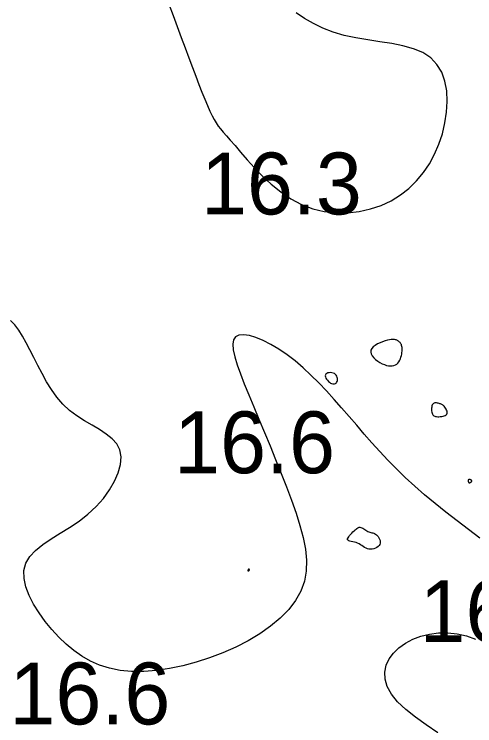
# Model space of a CAD drawing. Extents: x 3040093 to 3056816, y 408076 to 509144.
# Drawn here: x 3046278.8 to 3046316, y 434849.5 to 434907 of the extents above; entities that cross this region are included whole.
import ezdxf

# ---------------------------------------------------------------- set-up
doc = ezdxf.new("R2010")
doc.units = 0
doc.layers.add('V-CHAN-CONT-EL17', color=7, linetype='Continuous')
doc.layers.add('V-TOPO-SOUN-0610', color=7, linetype='Continuous')

msp = doc.modelspace()

# ---------------------------------------------------------------- linework, layer by layer
at = {"layer": 'V-CHAN-CONT-EL17'}
for points in [[(3046291.251, 434907.8), (3046291.596, 434906.893), (3046291.933, 434906), (3046292.259, 434905.127), (3046292.574, 434904.282), (3046292.875, 434903.472), (3046293.162, 434902.704), (3046293.433, 434901.982), (3046293.69, 434901.309), (3046293.932, 434900.688), (3046294.159, 434900.123), (3046294.37, 434899.616), (3046294.566, 434899.17), (3046294.747, 434898.79), (3046294.914, 434898.474), (3046295.076, 434898.204), (3046295.246, 434897.96), (3046295.435, 434897.72), (3046295.654, 434897.462), (3046295.915, 434897.166), (3046296.228, 434896.81), (3046296.607, 434896.372), (3046297.059, 434895.839), (3046297.583, 434895.233), (3046298.174, 434894.58), (3046298.828, 434893.909), (3046299.541, 434893.248), (3046300.308, 434892.627), (3046301.126, 434892.073), (3046301.988, 434891.615), (3046302.891, 434891.275), (3046303.822, 434891.053), (3046304.767, 434890.945), (3046305.712, 434890.945), (3046306.646, 434891.048), (3046307.554, 434891.249), (3046308.422, 434891.542), (3046309.237, 434891.921), (3046309.989, 434892.383), (3046310.674, 434892.919), (3046311.293, 434893.523), (3046311.845, 434894.189), (3046312.329, 434894.91), (3046312.746, 434895.679), (3046313.096, 434896.49), (3046313.378, 434897.334), (3046313.59, 434898.205), (3046313.725, 434899.085), (3046313.775, 434899.954), (3046313.731, 434900.794), (3046313.583, 434901.586), (3046313.324, 434902.309), (3046312.944, 434902.947), (3046312.435, 434903.478), (3046311.793, 434903.892), (3046311.037, 434904.204), (3046310.192, 434904.44), (3046309.279, 434904.621), (3046308.325, 434904.772), (3046307.351, 434904.917), (3046306.384, 434905.08), (3046305.445, 434905.283), (3046304.556, 434905.546), (3046303.722, 434905.868), (3046302.944, 434906.242), (3046302.224, 434906.662), (3046301.563, 434907.123)], [(3046316.409, 434864.642), (3046315.48, 434865.344), (3046314.562, 434866.042), (3046313.662, 434866.739), (3046312.787, 434867.435), (3046311.944, 434868.132), (3046311.141, 434868.829), (3046310.382, 434869.53), (3046309.663, 434870.232), (3046308.978, 434870.936), (3046308.32, 434871.64), (3046307.684, 434872.346), (3046307.063, 434873.051), (3046306.452, 434873.756), (3046305.843, 434874.46), (3046305.232, 434875.161), (3046304.617, 434875.855), (3046303.998, 434876.533), (3046303.374, 434877.19), (3046302.744, 434877.818), (3046302.108, 434878.412), (3046301.465, 434878.964), (3046300.815, 434879.467), (3046300.159, 434879.916), (3046299.511, 434880.303), (3046298.886, 434880.62), (3046298.3, 434880.86), (3046297.767, 434881.017), (3046297.304, 434881.083), (3046296.926, 434881.051), (3046296.648, 434880.913), (3046296.483, 434880.665), (3046296.423, 434880.31), (3046296.459, 434879.852), (3046296.58, 434879.298), (3046296.777, 434878.652), (3046297.04, 434877.92), (3046297.358, 434877.106), (3046297.722, 434876.216), (3046298.12, 434875.257), (3046298.546, 434874.241), (3046298.989, 434873.18), (3046299.442, 434872.09), (3046299.895, 434870.982), (3046300.341, 434869.871), (3046300.769, 434868.77), (3046301.173, 434867.692), (3046301.541, 434866.65), (3046301.861, 434865.643), (3046302.117, 434864.673), (3046302.296, 434863.739), (3046302.382, 434862.839), (3046302.36, 434861.974), (3046302.217, 434861.142), (3046301.937, 434860.344), (3046301.511, 434859.58), (3046300.95, 434858.851), (3046300.268, 434858.16), (3046299.483, 434857.51), (3046298.61, 434856.903), (3046297.664, 434856.341), (3046296.662, 434855.828), (3046295.618, 434855.366), (3046294.549, 434854.956), (3046293.466, 434854.605), (3046292.38, 434854.315), (3046291.304, 434854.091), (3046290.249, 434853.938), (3046289.225, 434853.859), (3046288.246, 434853.858), (3046287.321, 434853.941), (3046286.46, 434854.109), (3046285.659, 434854.358), (3046284.913, 434854.683), (3046284.216, 434855.078), (3046283.562, 434855.538), (3046282.944, 434856.055), (3046282.358, 434856.626), (3046281.796, 434857.243), (3046281.257, 434857.901), (3046280.758, 434858.587), (3046280.317, 434859.289), (3046279.955, 434859.995), (3046279.691, 434860.693), (3046279.546, 434861.368), (3046279.539, 434862.01), (3046279.69, 434862.605), (3046280.012, 434863.146), (3046280.481, 434863.644), (3046281.068, 434864.113), (3046281.742, 434864.569), (3046282.474, 434865.027), (3046283.234, 434865.503), (3046283.99, 434866.012), (3046284.713, 434866.57), (3046285.377, 434867.186), (3046285.965, 434867.847), (3046286.468, 434868.537), (3046286.873, 434869.236), (3046287.169, 434869.926), (3046287.345, 434870.591), (3046287.39, 434871.211), (3046287.292, 434871.768), (3046287.046, 434872.252), (3046286.673, 434872.673), (3046286.197, 434873.052), (3046285.647, 434873.407), (3046285.049, 434873.756), (3046284.428, 434874.119), (3046283.811, 434874.513), (3046283.225, 434874.959), (3046282.69, 434875.469), (3046282.206, 434876.035), (3046281.767, 434876.644), (3046281.366, 434877.282), (3046280.997, 434877.935), (3046280.655, 434878.591), (3046280.332, 434879.235), (3046280.023, 434879.855), (3046279.721, 434880.437), (3046279.42, 434880.974), (3046279.114, 434881.458), (3046278.796, 434881.884), (3046278.458, 434882.243)], [(3046313.016, 434848.891), (3046312.077, 434849.533), (3046311.202, 434850.164), (3046310.421, 434850.788), (3046309.762, 434851.404), (3046309.253, 434852.016), (3046308.915, 434852.622), (3046308.742, 434853.218), (3046308.72, 434853.795), (3046308.835, 434854.347), (3046309.074, 434854.866), (3046309.422, 434855.343), (3046309.866, 434855.773), (3046310.393, 434856.147), (3046310.988, 434856.458), (3046311.639, 434856.702), (3046312.336, 434856.872), (3046313.064, 434856.964), (3046313.814, 434856.974), (3046314.573, 434856.895), (3046315.328, 434856.723), (3046316.069, 434856.453)]]:
    msp.add_lwpolyline(points, dxfattribs=at)
for points in [[(3046309.786, 434878.794), (3046309.865, 434878.896), (3046309.932, 434879.011), (3046309.987, 434879.134), (3046310.032, 434879.263), (3046310.066, 434879.393), (3046310.092, 434879.522), (3046310.11, 434879.646), (3046310.121, 434879.761), (3046310.125, 434879.868), (3046310.123, 434879.967), (3046310.116, 434880.057), (3046310.102, 434880.14), (3046310.084, 434880.215), (3046310.06, 434880.282), (3046310.032, 434880.342), (3046310, 434880.395), (3046309.964, 434880.441), (3046309.924, 434880.482), (3046309.882, 434880.519), (3046309.836, 434880.551), (3046309.788, 434880.58), (3046309.739, 434880.607), (3046309.687, 434880.633), (3046309.634, 434880.658), (3046309.576, 434880.68), (3046309.51, 434880.697), (3046309.432, 434880.707), (3046309.34, 434880.709), (3046309.229, 434880.7), (3046309.095, 434880.677), (3046308.937, 434880.64), (3046308.752, 434880.585), (3046308.549, 434880.515), (3046308.34, 434880.43), (3046308.136, 434880.332), (3046307.949, 434880.221), (3046307.789, 434880.099), (3046307.668, 434879.967), (3046307.597, 434879.826), (3046307.585, 434879.678), (3046307.626, 434879.526), (3046307.711, 434879.374), (3046307.833, 434879.225), (3046307.983, 434879.083), (3046308.152, 434878.952), (3046308.333, 434878.836), (3046308.516, 434878.738), (3046308.695, 434878.661), (3046308.867, 434878.606), (3046309.031, 434878.571), (3046309.186, 434878.558), (3046309.331, 434878.565), (3046309.464, 434878.593), (3046309.585, 434878.641), (3046309.693, 434878.708)], [(3046304.422, 434877.134), (3046304.506, 434877.11), (3046304.585, 434877.103), (3046304.658, 434877.112), (3046304.724, 434877.136), (3046304.781, 434877.174), (3046304.827, 434877.227), (3046304.862, 434877.292), (3046304.885, 434877.368), (3046304.894, 434877.453), (3046304.889, 434877.543), (3046304.871, 434877.633), (3046304.837, 434877.722), (3046304.789, 434877.804), (3046304.724, 434877.876), (3046304.643, 434877.935), (3046304.547, 434877.978), (3046304.44, 434878.004), (3046304.329, 434878.014), (3046304.219, 434878.008), (3046304.116, 434877.987), (3046304.027, 434877.952), (3046303.958, 434877.901), (3046303.914, 434877.837), (3046303.9, 434877.76), (3046303.914, 434877.673), (3046303.951, 434877.581), (3046304.006, 434877.487), (3046304.077, 434877.395), (3046304.158, 434877.31), (3046304.245, 434877.236), (3046304.334, 434877.176)], [(3046313.104, 434874.452), (3046313.212, 434874.457), (3046313.322, 434874.469), (3046313.43, 434874.489), (3046313.53, 434874.518), (3046313.618, 434874.556), (3046313.689, 434874.604), (3046313.74, 434874.663), (3046313.766, 434874.733), (3046313.769, 434874.812), (3046313.754, 434874.897), (3046313.725, 434874.984), (3046313.683, 434875.07), (3046313.634, 434875.153), (3046313.581, 434875.229), (3046313.528, 434875.295), (3046313.477, 434875.349), (3046313.428, 434875.392), (3046313.38, 434875.425), (3046313.332, 434875.451), (3046313.283, 434875.472), (3046313.231, 434875.489), (3046313.176, 434875.504), (3046313.116, 434875.519), (3046313.051, 434875.535), (3046312.983, 434875.551), (3046312.912, 434875.562), (3046312.843, 434875.568), (3046312.775, 434875.564), (3046312.711, 434875.549), (3046312.654, 434875.519), (3046312.605, 434875.472), (3046312.566, 434875.406), (3046312.537, 434875.325), (3046312.517, 434875.232), (3046312.506, 434875.132), (3046312.504, 434875.028), (3046312.509, 434874.926), (3046312.523, 434874.83), (3046312.543, 434874.743), (3046312.571, 434874.669), (3046312.606, 434874.608), (3046312.649, 434874.559), (3046312.7, 434874.521), (3046312.761, 434874.492), (3046312.831, 434874.472), (3046312.911, 434874.459), (3046313.003, 434874.452)], [(3046315.675, 434869.158), (3046315.69, 434869.166), (3046315.703, 434869.173), (3046315.716, 434869.18), (3046315.727, 434869.188), (3046315.737, 434869.196), (3046315.746, 434869.205), (3046315.753, 434869.215), (3046315.758, 434869.228), (3046315.762, 434869.241), (3046315.763, 434869.256), (3046315.76, 434869.271), (3046315.754, 434869.287), (3046315.743, 434869.303), (3046315.728, 434869.318), (3046315.707, 434869.333), (3046315.681, 434869.346), (3046315.65, 434869.357), (3046315.616, 434869.366), (3046315.582, 434869.371), (3046315.549, 434869.373), (3046315.518, 434869.369), (3046315.492, 434869.36), (3046315.471, 434869.345), (3046315.458, 434869.323), (3046315.452, 434869.296), (3046315.453, 434869.265), (3046315.458, 434869.234), (3046315.467, 434869.202), (3046315.48, 434869.173), (3046315.496, 434869.147), (3046315.513, 434869.128), (3046315.531, 434869.115), (3046315.549, 434869.11), (3046315.568, 434869.109), (3046315.587, 434869.113), (3046315.606, 434869.12), (3046315.624, 434869.129), (3046315.642, 434869.139), (3046315.659, 434869.149)], [(3046306.856, 434865.479), (3046306.933, 434865.44), (3046307.014, 434865.392), (3046307.097, 434865.339), (3046307.181, 434865.284), (3046307.267, 434865.23), (3046307.351, 434865.181), (3046307.435, 434865.14), (3046307.516, 434865.11), (3046307.595, 434865.087), (3046307.672, 434865.069), (3046307.748, 434865.052), (3046307.822, 434865.031), (3046307.896, 434865.003), (3046307.97, 434864.965), (3046308.043, 434864.912), (3046308.117, 434864.842), (3046308.187, 434864.757), (3046308.249, 434864.661), (3046308.301, 434864.557), (3046308.338, 434864.448), (3046308.357, 434864.337), (3046308.354, 434864.229), (3046308.325, 434864.126), (3046308.268, 434864.031), (3046308.186, 434863.947), (3046308.084, 434863.875), (3046307.967, 434863.816), (3046307.84, 434863.772), (3046307.706, 434863.745), (3046307.572, 434863.736), (3046307.442, 434863.747), (3046307.319, 434863.779), (3046307.203, 434863.827), (3046307.091, 434863.888), (3046306.981, 434863.957), (3046306.872, 434864.03), (3046306.76, 434864.102), (3046306.644, 434864.169), (3046306.522, 434864.226), (3046306.393, 434864.271), (3046306.26, 434864.305), (3046306.131, 434864.333), (3046306.009, 434864.358), (3046305.902, 434864.384), (3046305.813, 434864.415), (3046305.749, 434864.455), (3046305.715, 434864.507), (3046305.715, 434864.574), (3046305.746, 434864.654), (3046305.8, 434864.743), (3046305.873, 434864.839), (3046305.96, 434864.938), (3046306.053, 434865.036), (3046306.148, 434865.131), (3046306.239, 434865.22), (3046306.321, 434865.298), (3046306.396, 434865.366), (3046306.464, 434865.422), (3046306.528, 434865.466), (3046306.59, 434865.497), (3046306.652, 434865.515), (3046306.716, 434865.518), (3046306.784, 434865.506)], [(3046297.65, 434862.018), (3046297.651, 434862.01), (3046297.653, 434862.004), (3046297.656, 434861.999), (3046297.66, 434861.995), (3046297.666, 434861.992), (3046297.673, 434861.991), (3046297.681, 434861.991), (3046297.691, 434861.992), (3046297.701, 434861.994), (3046297.711, 434861.998), (3046297.722, 434862.002), (3046297.732, 434862.008), (3046297.742, 434862.015), (3046297.75, 434862.023), (3046297.757, 434862.032), (3046297.762, 434862.042), (3046297.766, 434862.053), (3046297.767, 434862.064), (3046297.767, 434862.075), (3046297.766, 434862.085), (3046297.764, 434862.095), (3046297.76, 434862.105), (3046297.755, 434862.112), (3046297.749, 434862.118), (3046297.742, 434862.123), (3046297.735, 434862.126), (3046297.727, 434862.127), (3046297.719, 434862.126), (3046297.711, 434862.123), (3046297.702, 434862.119), (3046297.694, 434862.113), (3046297.686, 434862.104), (3046297.679, 434862.095), (3046297.672, 434862.084), (3046297.666, 434862.072), (3046297.661, 434862.06), (3046297.656, 434862.049), (3046297.653, 434862.037), (3046297.651, 434862.027)]]:
    msp.add_lwpolyline(points, close=True, dxfattribs=at)

# ---------------------------------------------------------------- texts
at = {"layer": 'V-TOPO-SOUN-0610'}
for s, p in [('16.3 ', (3046293.853, 434890.81)), ('16.6 ', (3046291.683, 434869.88)), ('16.7 ', (3046311.533, 434856.23)), ('16.6 ', (3046278.363, 434849.57))]:
    msp.add_text(s, height=5, dxfattribs=at).set_placement(p)

doc.saveas('drawing.dxf')
